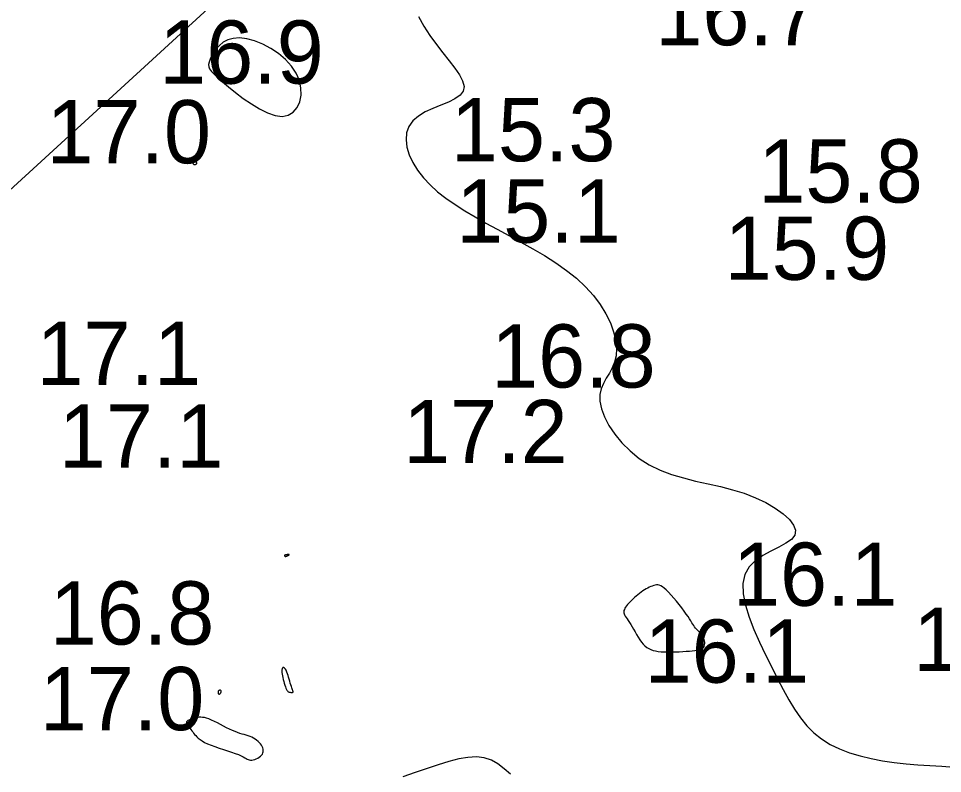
# Model space of a CAD drawing. Extents: x 3040093 to 3056816, y 408076 to 509144.
# Drawn here: x 3045070.7 to 3045143.8, y 434037.5 to 434097.2 of the extents above; entities that cross this region are included whole.
import ezdxf

# ---------------------------------------------------------------- set-up
doc = ezdxf.new("R2010")
doc.units = 0
for name, color, linetype in [('V-CHAN-CONT-EL17', 7, 'Continuous'), ('V-TOPO-SOUN-0610', 7, 'Continuous'), ('V-TOPO-SOUN-0810', 7, 'Continuous'), ('V-TOPO-SOUN-EXSS', 7, 'Continuous')]:
    doc.layers.add(name, color=color, linetype=linetype)

msp = doc.modelspace()

# ---------------------------------------------------------------- linework, layer by layer
at = {"layer": 'V-CHAN-CONT-EL17'}
for points in [[(3045102.359, 434097.361), (3045102.782, 434096.598), (3045103.255, 434095.859), (3045103.764, 434095.155), (3045104.282, 434094.491), (3045104.778, 434093.869), (3045105.224, 434093.291), (3045105.588, 434092.76), (3045105.841, 434092.278), (3045105.952, 434091.848), (3045105.891, 434091.472), (3045105.641, 434091.149), (3045105.233, 434090.866), (3045104.71, 434090.608), (3045104.115, 434090.358), (3045103.492, 434090.1), (3045102.885, 434089.818), (3045102.336, 434089.496), (3045101.89, 434089.118), (3045101.581, 434088.674), (3045101.409, 434088.169), (3045101.364, 434087.618), (3045101.437, 434087.034), (3045101.62, 434086.429), (3045101.903, 434085.815), (3045102.277, 434085.206), (3045102.733, 434084.615), (3045103.263, 434084.051), (3045103.86, 434083.512), (3045104.519, 434082.994), (3045105.236, 434082.491), (3045106.005, 434081.999), (3045106.821, 434081.512), (3045107.679, 434081.027), (3045108.573, 434080.537), (3045109.497, 434080.038), (3045110.437, 434079.527), (3045111.378, 434079), (3045112.305, 434078.454), (3045113.202, 434077.884), (3045114.054, 434077.287), (3045114.846, 434076.659), (3045115.562, 434075.998), (3045116.19, 434075.302), (3045116.727, 434074.582), (3045117.172, 434073.852), (3045117.523, 434073.126), (3045117.78, 434072.417), (3045117.944, 434071.74), (3045118.011, 434071.107), (3045117.983, 434070.533), (3045117.862, 434070.026), (3045117.674, 434069.573), (3045117.445, 434069.155), (3045117.204, 434068.754), (3045116.98, 434068.35), (3045116.802, 434067.925), (3045116.697, 434067.461), (3045116.694, 434066.938), (3045116.815, 434066.345), (3045117.058, 434065.696), (3045117.414, 434065.016), (3045117.875, 434064.324), (3045118.432, 434063.645), (3045119.078, 434062.999), (3045119.802, 434062.409), (3045120.597, 434061.897), (3045121.454, 434061.479), (3045122.36, 434061.141), (3045123.303, 434060.862), (3045124.269, 434060.623), (3045125.246, 434060.402), (3045126.221, 434060.18), (3045127.181, 434059.935), (3045128.112, 434059.648), (3045129.002, 434059.304), (3045129.826, 434058.911), (3045130.564, 434058.484), (3045131.19, 434058.037), (3045131.681, 434057.585), (3045132.015, 434057.142), (3045132.168, 434056.721), (3045132.116, 434056.339), (3045131.849, 434056.002), (3045131.408, 434055.696), (3045130.847, 434055.396), (3045130.221, 434055.083), (3045129.585, 434054.732), (3045128.992, 434054.322), (3045128.497, 434053.831), (3045128.153, 434053.237), (3045128.002, 434052.525), (3045128.029, 434051.709), (3045128.203, 434050.812), (3045128.497, 434049.857), (3045128.881, 434048.865), (3045129.326, 434047.86), (3045129.802, 434046.863), (3045130.282, 434045.897), (3045130.742, 434044.98), (3045131.188, 434044.119), (3045131.631, 434043.314), (3045132.084, 434042.569), (3045132.559, 434041.884), (3045133.068, 434041.261), (3045133.622, 434040.704), (3045134.234, 434040.212), (3045134.912, 434039.788), (3045135.651, 434039.426), (3045136.443, 434039.121), (3045137.28, 434038.868), (3045138.154, 434038.66), (3045139.056, 434038.493), (3045139.978, 434038.36), (3045140.911, 434038.255), (3045141.849, 434038.174), (3045142.791, 434038.108), (3045143.738, 434038.052), (3045144.69, 434037.996)], [(3045109.612, 434037.433), (3045109.122, 434037.864), (3045108.628, 434038.238), (3045108.11, 434038.533), (3045107.55, 434038.724), (3045106.933, 434038.796), (3045106.259, 434038.76), (3045105.529, 434038.631), (3045104.744, 434038.429), (3045103.908, 434038.17), (3045103.022, 434037.871), (3045102.089, 434037.551), (3045101.109, 434037.226)]]:
    msp.add_lwpolyline(points, dxfattribs=at)
for points in [[(3045092.051, 434089.565), (3045092.444, 434089.805), (3045092.747, 434090.165), (3045092.954, 434090.621), (3045093.057, 434091.147), (3045093.05, 434091.718), (3045092.927, 434092.308), (3045092.68, 434092.893), (3045092.308, 434093.45), (3045091.831, 434093.967), (3045091.276, 434094.433), (3045090.666, 434094.84), (3045090.029, 434095.177), (3045089.389, 434095.436), (3045088.772, 434095.605), (3045088.203, 434095.677), (3045087.703, 434095.645), (3045087.272, 434095.523), (3045086.905, 434095.332), (3045086.597, 434095.089), (3045086.344, 434094.814), (3045086.141, 434094.526), (3045085.983, 434094.244), (3045085.864, 434093.987), (3045085.783, 434093.767), (3045085.744, 434093.577), (3045085.757, 434093.4), (3045085.828, 434093.222), (3045085.966, 434093.028), (3045086.178, 434092.804), (3045086.472, 434092.533), (3045086.855, 434092.201), (3045087.332, 434091.802), (3045087.885, 434091.357), (3045088.491, 434090.898), (3045089.13, 434090.456), (3045089.78, 434090.061), (3045090.418, 434089.745), (3045091.024, 434089.538), (3045091.574, 434089.471)], [(3045084.575, 434085.682), (3045084.588, 434085.676), (3045084.603, 434085.671), (3045084.619, 434085.667), (3045084.637, 434085.665), (3045084.656, 434085.664), (3045084.677, 434085.666), (3045084.699, 434085.671), (3045084.722, 434085.679), (3045084.745, 434085.689), (3045084.768, 434085.702), (3045084.789, 434085.717), (3045084.806, 434085.733), (3045084.82, 434085.75), (3045084.827, 434085.767), (3045084.829, 434085.785), (3045084.823, 434085.803), (3045084.811, 434085.819), (3045084.793, 434085.835), (3045084.772, 434085.849), (3045084.749, 434085.861), (3045084.724, 434085.87), (3045084.699, 434085.876), (3045084.676, 434085.879), (3045084.656, 434085.877), (3045084.638, 434085.873), (3045084.622, 434085.866), (3045084.608, 434085.857), (3045084.596, 434085.847), (3045084.585, 434085.836), (3045084.576, 434085.826), (3045084.567, 434085.818), (3045084.559, 434085.811), (3045084.551, 434085.805), (3045084.543, 434085.801), (3045084.537, 434085.797), (3045084.531, 434085.794), (3045084.525, 434085.791), (3045084.521, 434085.789), (3045084.517, 434085.785), (3045084.513, 434085.782), (3045084.511, 434085.777), (3045084.509, 434085.772), (3045084.508, 434085.766), (3045084.507, 434085.76), (3045084.508, 434085.754), (3045084.509, 434085.747), (3045084.511, 434085.741), (3045084.514, 434085.734), (3045084.518, 434085.727), (3045084.522, 434085.721), (3045084.528, 434085.714), (3045084.535, 434085.708), (3045084.543, 434085.701), (3045084.552, 434085.694), (3045084.563, 434085.688)], [(3045091.828, 434054.649), (3045091.841, 434054.649), (3045091.854, 434054.653), (3045091.869, 434054.658), (3045091.885, 434054.666), (3045091.904, 434054.676), (3045091.926, 434054.687), (3045091.951, 434054.699), (3045091.979, 434054.712), (3045092.009, 434054.726), (3045092.04, 434054.739), (3045092.069, 434054.753), (3045092.094, 434054.765), (3045092.114, 434054.777), (3045092.126, 434054.786), (3045092.129, 434054.794), (3045092.122, 434054.799), (3045092.105, 434054.803), (3045092.082, 434054.804), (3045092.053, 434054.804), (3045092.021, 434054.803), (3045091.988, 434054.8), (3045091.956, 434054.797), (3045091.927, 434054.794), (3045091.903, 434054.79), (3045091.882, 434054.787), (3045091.865, 434054.783), (3045091.851, 434054.779), (3045091.838, 434054.776), (3045091.827, 434054.773), (3045091.817, 434054.77), (3045091.806, 434054.767), (3045091.795, 434054.764), (3045091.784, 434054.761), (3045091.773, 434054.759), (3045091.762, 434054.755), (3045091.754, 434054.751), (3045091.747, 434054.746), (3045091.742, 434054.739), (3045091.741, 434054.731), (3045091.743, 434054.721), (3045091.748, 434054.709), (3045091.756, 434054.697), (3045091.765, 434054.685), (3045091.777, 434054.674), (3045091.789, 434054.664), (3045091.802, 434054.656), (3045091.815, 434054.651)], [(3045119.248, 434049.093), (3045119.361, 434048.895), (3045119.477, 434048.688), (3045119.598, 434048.478), (3045119.722, 434048.27), (3045119.851, 434048.07), (3045119.983, 434047.883), (3045120.118, 434047.717), (3045120.258, 434047.575), (3045120.403, 434047.457), (3045120.557, 434047.36), (3045120.722, 434047.282), (3045120.902, 434047.221), (3045121.097, 434047.175), (3045121.312, 434047.142), (3045121.549, 434047.121), (3045121.809, 434047.107), (3045122.087, 434047.102), (3045122.377, 434047.103), (3045122.671, 434047.11), (3045122.964, 434047.121), (3045123.25, 434047.136), (3045123.521, 434047.153), (3045123.772, 434047.171), (3045123.997, 434047.19), (3045124.195, 434047.211), (3045124.369, 434047.235), (3045124.519, 434047.265), (3045124.646, 434047.302), (3045124.752, 434047.349), (3045124.837, 434047.406), (3045124.903, 434047.475), (3045124.951, 434047.558), (3045124.981, 434047.652), (3045124.995, 434047.755), (3045124.994, 434047.863), (3045124.979, 434047.975), (3045124.95, 434048.087), (3045124.91, 434048.197), (3045124.858, 434048.302), (3045124.796, 434048.399), (3045124.727, 434048.49), (3045124.651, 434048.576), (3045124.571, 434048.659), (3045124.49, 434048.74), (3045124.409, 434048.822), (3045124.329, 434048.905), (3045124.254, 434048.991), (3045124.185, 434049.083), (3045124.117, 434049.182), (3045124.048, 434049.292), (3045123.972, 434049.415), (3045123.886, 434049.555), (3045123.785, 434049.714), (3045123.666, 434049.895), (3045123.525, 434050.1), (3045123.358, 434050.332), (3045123.17, 434050.582), (3045122.968, 434050.843), (3045122.756, 434051.106), (3045122.543, 434051.362), (3045122.333, 434051.603), (3045122.132, 434051.82), (3045121.947, 434052.004), (3045121.782, 434052.148), (3045121.636, 434052.256), (3045121.504, 434052.331), (3045121.384, 434052.376), (3045121.273, 434052.398), (3045121.166, 434052.398), (3045121.061, 434052.382), (3045120.953, 434052.353), (3045120.841, 434052.316), (3045120.725, 434052.27), (3045120.604, 434052.217), (3045120.48, 434052.155), (3045120.353, 434052.085), (3045120.223, 434052.008), (3045120.092, 434051.923), (3045119.959, 434051.83), (3045119.826, 434051.73), (3045119.693, 434051.623), (3045119.563, 434051.513), (3045119.435, 434051.399), (3045119.312, 434051.284), (3045119.194, 434051.17), (3045119.083, 434051.058), (3045118.98, 434050.949), (3045118.886, 434050.845), (3045118.803, 434050.746), (3045118.732, 434050.651), (3045118.673, 434050.558), (3045118.628, 434050.468), (3045118.598, 434050.38), (3045118.585, 434050.293), (3045118.589, 434050.206), (3045118.611, 434050.118), (3045118.65, 434050.027), (3045118.705, 434049.931), (3045118.772, 434049.826), (3045118.851, 434049.711), (3045118.94, 434049.582), (3045119.037, 434049.438), (3045119.14, 434049.275)], [(3045092.207, 434043.906), (3045092.247, 434043.9), (3045092.286, 434043.896), (3045092.323, 434043.894), (3045092.356, 434043.894), (3045092.385, 434043.898), (3045092.408, 434043.906), (3045092.423, 434043.919), (3045092.431, 434043.936), (3045092.43, 434043.961), (3045092.422, 434043.995), (3045092.408, 434044.04), (3045092.387, 434044.098), (3045092.36, 434044.17), (3045092.329, 434044.259), (3045092.293, 434044.366), (3045092.253, 434044.493), (3045092.211, 434044.634), (3045092.166, 434044.785), (3045092.12, 434044.94), (3045092.074, 434045.094), (3045092.029, 434045.241), (3045091.985, 434045.376), (3045091.944, 434045.494), (3045091.906, 434045.59), (3045091.871, 434045.666), (3045091.84, 434045.724), (3045091.811, 434045.768), (3045091.785, 434045.799), (3045091.761, 434045.821), (3045091.739, 434045.837), (3045091.719, 434045.848), (3045091.702, 434045.857), (3045091.685, 434045.864), (3045091.67, 434045.869), (3045091.656, 434045.871), (3045091.642, 434045.868), (3045091.628, 434045.862), (3045091.614, 434045.851), (3045091.6, 434045.835), (3045091.586, 434045.813), (3045091.571, 434045.783), (3045091.559, 434045.744), (3045091.549, 434045.694), (3045091.544, 434045.631), (3045091.543, 434045.554), (3045091.549, 434045.461), (3045091.563, 434045.35), (3045091.585, 434045.221), (3045091.615, 434045.078), (3045091.65, 434044.926), (3045091.69, 434044.77), (3045091.733, 434044.617), (3045091.778, 434044.472), (3045091.823, 434044.339), (3045091.867, 434044.225), (3045091.908, 434044.134), (3045091.947, 434044.063), (3045091.985, 434044.01), (3045092.021, 434043.973), (3045092.057, 434043.947), (3045092.093, 434043.93), (3045092.13, 434043.92), (3045092.168, 434043.913)], [(3045086.511, 434043.989), (3045086.5, 434043.96), (3045086.495, 434043.929), (3045086.494, 434043.897), (3045086.497, 434043.866), (3045086.504, 434043.837), (3045086.515, 434043.811), (3045086.528, 434043.791), (3045086.545, 434043.776), (3045086.564, 434043.768), (3045086.585, 434043.765), (3045086.607, 434043.768), (3045086.629, 434043.776), (3045086.65, 434043.788), (3045086.671, 434043.806), (3045086.691, 434043.827), (3045086.708, 434043.852), (3045086.722, 434043.88), (3045086.733, 434043.91), (3045086.741, 434043.94), (3045086.744, 434043.97), (3045086.742, 434043.997), (3045086.736, 434044.021), (3045086.723, 434044.042), (3045086.705, 434044.057), (3045086.682, 434044.066), (3045086.656, 434044.07), (3045086.628, 434044.069), (3045086.599, 434044.063), (3045086.572, 434044.052), (3045086.547, 434044.036), (3045086.526, 434044.015)], [(3045084.641, 434040.577), (3045084.725, 434040.476), (3045084.82, 434040.373), (3045084.934, 434040.269), (3045085.07, 434040.163), (3045085.234, 434040.055), (3045085.431, 434039.946), (3045085.667, 434039.835), (3045085.943, 434039.722), (3045086.251, 434039.609), (3045086.579, 434039.497), (3045086.915, 434039.385), (3045087.248, 434039.277), (3045087.565, 434039.171), (3045087.857, 434039.07), (3045088.109, 434038.974), (3045088.315, 434038.885), (3045088.48, 434038.804), (3045088.61, 434038.731), (3045088.716, 434038.669), (3045088.805, 434038.617), (3045088.886, 434038.578), (3045088.966, 434038.553), (3045089.054, 434038.542), (3045089.157, 434038.547), (3045089.271, 434038.566), (3045089.393, 434038.599), (3045089.516, 434038.644), (3045089.637, 434038.701), (3045089.751, 434038.767), (3045089.853, 434038.843), (3045089.938, 434038.926), (3045090.002, 434039.015), (3045090.046, 434039.11), (3045090.07, 434039.209), (3045090.075, 434039.311), (3045090.062, 434039.416), (3045090.032, 434039.521), (3045089.986, 434039.627), (3045089.925, 434039.731), (3045089.849, 434039.833), (3045089.76, 434039.932), (3045089.659, 434040.027), (3045089.547, 434040.117), (3045089.427, 434040.201), (3045089.298, 434040.279), (3045089.163, 434040.349), (3045089.022, 434040.412), (3045088.878, 434040.465), (3045088.727, 434040.513), (3045088.571, 434040.559), (3045088.405, 434040.607), (3045088.231, 434040.659), (3045088.045, 434040.72), (3045087.847, 434040.792), (3045087.635, 434040.88), (3045087.409, 434040.986), (3045087.172, 434041.104), (3045086.929, 434041.231), (3045086.684, 434041.361), (3045086.442, 434041.487), (3045086.207, 434041.606), (3045085.983, 434041.711), (3045085.776, 434041.797), (3045085.589, 434041.86), (3045085.419, 434041.902), (3045085.267, 434041.925), (3045085.128, 434041.932), (3045085.002, 434041.927), (3045084.885, 434041.913), (3045084.777, 434041.892), (3045084.674, 434041.867), (3045084.576, 434041.841), (3045084.482, 434041.815), (3045084.393, 434041.788), (3045084.312, 434041.761), (3045084.238, 434041.734), (3045084.173, 434041.706), (3045084.118, 434041.679), (3045084.073, 434041.651), (3045084.041, 434041.623), (3045084.019, 434041.594), (3045084.008, 434041.564), (3045084.007, 434041.53), (3045084.016, 434041.492), (3045084.033, 434041.449), (3045084.059, 434041.4), (3045084.093, 434041.344), (3045084.133, 434041.281), (3045084.181, 434041.21), (3045084.234, 434041.132), (3045084.292, 434041.049), (3045084.355, 434040.961), (3045084.422, 434040.869), (3045084.492, 434040.774), (3045084.565, 434040.676)]]:
    msp.add_lwpolyline(points, close=True, dxfattribs=at)
at = {"layer": 'V-TOPO-SOUN-EXSS'}
msp.add_line((3044745.733, 433786.683), (3045133.036, 434141.346), dxfattribs=at)

# ---------------------------------------------------------------- texts
at = {"layer": 'V-TOPO-SOUN-0610'}
for s, p in [('17.0 ', (3045072.923, 434085.76)), ('15.2 ', (3045141.463, 434045.6))]:
    msp.add_text(s, height=5, dxfattribs=at).set_placement(p)
at = {"layer": 'V-TOPO-SOUN-0810'}
for s, p in [('16.9 ', (3045081.843, 434092.06)), ('15.8 ', (3045129.223, 434082.652)), ('15.1 ', (3045105.333, 434079.482)), ('17.1 ', (3045072.133, 434068.22)), ('16.8 ', (3045108.093, 434068.018)), ('16.1 ', (3045127.223, 434050.75)), ('17.0 ', (3045072.393, 434040.91))]:
    msp.add_text(s, height=5, dxfattribs=at).set_placement(p)
at = {"layer": 'V-TOPO-SOUN-EXSS'}
for s, p in [('16.7 ', (3045121.083, 434095.096)), ('15.3 ', (3045104.913, 434085.92)), ('15.9 ', (3045126.563, 434076.54)), ('17.1 ', (3045073.903, 434061.68)), ('17.2 ', (3045101.133, 434062.04)), ('16.8 ', (3045073.183, 434047.682)), ('16.1 ', (3045120.233, 434044.668))]:
    msp.add_text(s, height=5, dxfattribs=at).set_placement(p)

doc.saveas('drawing.dxf')
